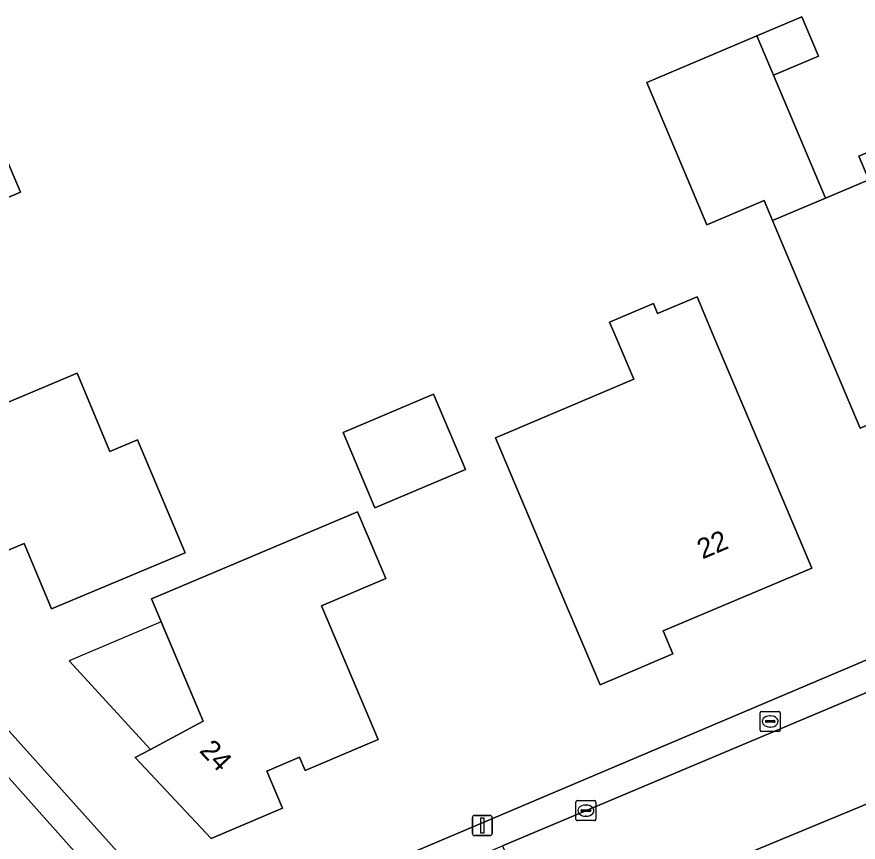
# Model space of a CAD drawing. Extents: x 158472 to 159562, y 388525 to 389606.
# Drawn here: x 158602.12 to 158644.1, y 388974.91 to 389016.07 of the extents above; entities that cross this region are included whole.
import ezdxf

# ---------------------------------------------------------------- set-up
doc = ezdxf.new("R2010")
doc.units = 0
for name, color, linetype in [('IMGEO_Brandkraan', 7, 'Continuous'), ('IMGEO_Erf', 7, 'Continuous'), ('IMGEO_Kolk', 7, 'Continuous'), ('IMGEO_Lichtmast', 7, 'Continuous'), ('IMGEO_Pand', 7, 'Continuous'), ('IMGEO_Pand_nummerreeks', 7, 'Continuous'), ('IMGEO_Pand_overbouw', 7, 'Continuous'), ('IMGEO_Rijbaan_lokaal_open', 7, 'Continuous'), ('IMGEO_Voetpad_open', 7, 'Continuous')]:
    doc.layers.add(name, color=color, linetype=linetype)

msp = doc.modelspace()

# ---------------------------------------------------------------- linework, layer by layer
at = {"layer": 'IMGEO_Brandkraan'}
for p, q in [((158639.206, 388980.506), (158639.206, 388981.358)), ((158639.281, 388981.432), (158640.133, 388981.432)), ((158639.694, 388981.212), (158639.719, 388981.212)), ((158640.207, 388981.358), (158640.207, 388980.506)), ((158639.465, 388980.926), (158639.465, 388980.938)), ((158639.903, 388980.889), (158639.505, 388980.889)), ((158639.508, 388980.975), (158639.906, 388980.975)), ((158639.949, 388980.938), (158639.949, 388980.926)), ((158640.133, 388980.432), (158639.281, 388980.432)), ((158639.717, 388980.652), (158639.692, 388980.652))]:
    msp.add_line(p, q, dxfattribs=at)
for points in [[(158639.206, 388980.506), (158639.206, 388981.358)], [(158639.281, 388981.432), (158640.133, 388981.432)], [(158640.207, 388981.358), (158640.207, 388980.506)], [(158640.133, 388980.432), (158639.281, 388980.432)]]:
    msp.add_lwpolyline(points, dxfattribs=at)
for centre, radius, start, end in [((158639.283, 388981.356), 0.0765, 91.552, 178.448), ((158639.283, 388981.356), 0.0765, 91.552, 178.448), ((158640.131, 388981.356), 0.0765, 1.552, 88.448), ((158640.131, 388981.356), 0.0765, 1.552, 88.448), ((158639.505, 388980.935), 0.0403, 85.8775, 175.7526), ((158639.502, 388980.925), 0.0366, 178.938, 274.7102), ((158639.906, 388980.932), 0.043, 264.8664, 352.4533), ((158639.91, 388980.937), 0.0386, 1.7309, 96.639), ((158639.283, 388980.508), 0.0765, 181.552, 268.448), ((158639.283, 388980.508), 0.0765, 181.552, 268.448), ((158640.131, 388980.508), 0.0765, 271.552, 358.448), ((158640.131, 388980.508), 0.0765, 271.552, 358.448)]:
    msp.add_arc(centre, radius, start, end, dxfattribs=at)
for centre, major_axis, ratio, start_param, end_param in [((158639.693, 388980.932), (-0.387, 0.002), 0.722429, 4.712389, 7.853982), ((158639.718, 388980.932), (-0.39, 0.002), 0.717154, 1.570796, 4.712389)]:
    msp.add_ellipse(centre, major_axis=major_axis, ratio=ratio, start_param=start_param, end_param=end_param, dxfattribs=at)
at = {"layer": 'IMGEO_Erf'}
for points in [[(158615.196, 388971.572), (158676.848, 388997.698), (158681.87, 389000), (158701.755, 389009.057), (158702.875, 389012.992), (158695.038, 389031.866)], [(158583.486, 389000.717), (158584.132, 389000), (158598.813, 388983.685), (158608.009, 388973.467)]]:
    msp.add_lwpolyline(points, dxfattribs=at)
for points in [[(158639.045, 389015.119), (158641.284, 389016.066), (158642.112, 389014.108), (158639.873, 389013.161), (158642.464, 389007.037), (158644.627, 389007.952), (158644.128, 389009.129), (158647.578, 389010.589), (158648.076, 389009.411), (158651.367, 389001.634), (158652.058, 389000), (158653.315, 388997.029), (158651.301, 388996.177), (158650.444, 388998.201), (158649.364, 388997.744), (158644.2, 388995.559), (158642.321, 389000), (158639.817, 389005.917), (158639.397, 389006.91), (158636.543, 389005.703), (158633.544, 389012.791)], [(158602.302, 389007.333), (158597.826, 389005.427), (158599.08, 389002.483), (158600.39, 388999.407), (158593.063, 388996.286), (158591.753, 388999.362), (158589.877, 388998.563), (158589.266, 389000), (158587.286, 389004.646), (158590.327, 389005.942), (158588.597, 389010.003), (158593.198, 389011.963), (158599.235, 389014.534)], [(158636.056, 389002.109), (158636.949, 389000), (158639.832, 388993.187), (158641.78, 388988.582), (158634.369, 388985.445), (158634.853, 388984.301), (158631.215, 388982.762), (158629.266, 388987.367), (158626, 388995.083), (158632.899, 388998.002), (158632.054, 389000), (158631.694, 389000.85), (158633.879, 389001.774), (158634.09, 389001.277)], [(158606.765, 388994.404), (158608.141, 388994.982), (158609.038, 388992.848), (158610.51, 388989.345), (158608.463, 388988.485), (158603.853, 388986.547), (158602.481, 388989.812), (158598.518, 388988.146), (158595.878, 388994.425), (158600.488, 388996.363), (158605.122, 388998.311)], [(158624.498, 388993.497), (158619.986, 388991.588), (158618.395, 388995.348), (158622.907, 388997.258)], [(158620.524, 388988.054), (158617.327, 388986.701), (158620.154, 388980.025), (158616.507, 388978.481), (158616.225, 388979.148), (158614.588, 388978.455), (158615.37, 388976.606), (158611.812, 388975.099), (158608.021, 388979.131), (158608.783, 388979.537), (158611.422, 388980.943), (158608.84, 388987.041), (158619.109, 388991.392), (158619.593, 388990.251)]]:
    msp.add_lwpolyline(points, close=True, dxfattribs=at)
at = {"layer": 'IMGEO_Kolk'}
for p, q in [((158630.085, 388976.985), (158630.937, 388976.985)), ((158630.01, 388976.059), (158630.01, 388976.911)), ((158630.498, 388976.765), (158630.523, 388976.765)), ((158631.011, 388976.911), (158631.011, 388976.059)), ((158630.269, 388976.479), (158630.269, 388976.491)), ((158630.707, 388976.442), (158630.309, 388976.442)), ((158630.312, 388976.528), (158630.71, 388976.528)), ((158630.521, 388976.205), (158630.496, 388976.205)), ((158630.753, 388976.491), (158630.753, 388976.479)), ((158630.937, 388975.985), (158630.085, 388975.985))]:
    msp.add_line(p, q, dxfattribs=at)
for points in [[(158630.085, 388976.985), (158630.937, 388976.985)], [(158630.01, 388976.059), (158630.01, 388976.911)], [(158631.011, 388976.911), (158631.011, 388976.059)], [(158630.937, 388975.985), (158630.085, 388975.985)]]:
    msp.add_lwpolyline(points, dxfattribs=at)
for centre, radius, start, end in [((158630.087, 388976.909), 0.0765, 91.552, 178.448), ((158630.087, 388976.909), 0.0765, 91.552, 178.448), ((158630.935, 388976.909), 0.0765, 1.552, 88.448), ((158630.935, 388976.909), 0.0765, 1.552, 88.448), ((158630.309, 388976.488), 0.0403, 85.8775, 175.7526), ((158630.306, 388976.478), 0.0366, 178.938, 274.7102), ((158630.71, 388976.485), 0.043, 264.8664, 352.4533), ((158630.714, 388976.49), 0.0386, 1.7309, 96.639), ((158630.087, 388976.061), 0.0765, 181.552, 268.448), ((158630.087, 388976.061), 0.0765, 181.552, 268.448), ((158630.935, 388976.061), 0.0765, 271.552, 358.448), ((158630.935, 388976.061), 0.0765, 271.552, 358.448)]:
    msp.add_arc(centre, radius, start, end, dxfattribs=at)
for centre, major_axis, ratio, start_param, end_param in [((158630.497, 388976.485), (-0.387, 0.002), 0.722429, 4.712389, 7.853982), ((158630.522, 388976.485), (-0.39, 0.002), 0.717154, 1.570796, 4.712389)]:
    msp.add_ellipse(centre, major_axis=major_axis, ratio=ratio, start_param=start_param, end_param=end_param, dxfattribs=at)
at = {"layer": 'IMGEO_Lichtmast'}
for p, q in [((158624.947, 388976.243), (158625.737, 388976.243)), ((158625.737, 388976.243), (158624.947, 388976.243)), ((158624.847, 388975.343), (158624.847, 388976.143)), ((158624.847, 388976.143), (158624.847, 388975.343)), ((158625.837, 388976.143), (158625.837, 388975.343)), ((158625.837, 388975.343), (158625.837, 388976.143)), ((158625.737, 388975.243), (158624.947, 388975.243)), ((158624.947, 388975.243), (158625.737, 388975.243))]:
    msp.add_line(p, q, dxfattribs=at)
msp.add_lwpolyline([(158625.267, 388976.118), (158625.417, 388976.118), (158625.417, 388975.368), (158625.267, 388975.368), (158625.267, 388976.118)], dxfattribs=at)
for centre, start, end in [((158624.947, 388976.143), 90, 180), ((158624.947, 388976.143), 90, 180), ((158625.737, 388976.143), 0, 90), ((158625.737, 388976.143), 360, 90), ((158624.947, 388975.343), 180, 270), ((158624.947, 388975.343), 180, 270), ((158625.737, 388975.343), 270, 0), ((158625.737, 388975.343), 270, 0)]:
    msp.add_arc(centre, 0.1, start, end, dxfattribs=at)
at = {"layer": 'IMGEO_Pand'}
for points in [[(158639.045, 389015.119), (158639.873, 389013.161), (158642.112, 389014.108), (158641.284, 389016.066)], [(158639.873, 389013.161), (158639.045, 389015.119), (158633.544, 389012.791), (158636.543, 389005.703), (158639.397, 389006.91), (158639.817, 389005.917), (158642.464, 389007.037)], [(158589.877, 388998.563), (158591.753, 388999.362), (158593.063, 388996.286), (158600.39, 388999.407), (158599.08, 389002.483), (158597.826, 389005.427), (158602.302, 389007.333), (158599.235, 389014.534), (158593.198, 389011.963), (158588.597, 389010.003), (158590.327, 389005.942), (158587.286, 389004.646), (158589.266, 389000)], [(158639.817, 389005.917), (158642.321, 389000), (158644.2, 388995.559), (158649.364, 388997.744), (158650.444, 388998.201), (158651.301, 388996.177), (158653.315, 388997.029), (158652.058, 389000), (158651.367, 389001.634), (158648.076, 389009.411), (158647.578, 389010.589), (158644.128, 389009.129), (158644.627, 389007.952), (158642.464, 389007.037)], [(158629.266, 388987.367), (158631.215, 388982.762), (158634.853, 388984.301), (158634.369, 388985.445), (158641.78, 388988.582), (158639.832, 388993.187), (158636.949, 389000), (158636.056, 389002.109), (158634.09, 389001.277), (158633.879, 389001.774), (158631.694, 389000.85), (158632.054, 389000), (158632.899, 388998.002), (158626, 388995.083)], [(158605.122, 388998.311), (158600.488, 388996.363), (158595.878, 388994.425), (158598.518, 388988.146), (158602.481, 388989.812), (158603.853, 388986.547), (158608.463, 388988.485), (158610.51, 388989.345), (158609.038, 388992.848), (158608.141, 388994.982), (158606.765, 388994.404)], [(158618.395, 388995.348), (158619.986, 388991.588), (158624.498, 388993.497), (158622.907, 388997.258)], [(158608.021, 388979.131), (158611.812, 388975.099), (158615.37, 388976.606), (158614.588, 388978.455), (158616.225, 388979.148), (158616.507, 388978.481), (158620.154, 388980.025), (158617.327, 388986.701), (158620.524, 388988.054), (158619.593, 388990.251), (158619.109, 388991.392), (158608.84, 388987.041), (158611.422, 388980.943), (158608.783, 388979.537)]]:
    msp.add_lwpolyline(points, close=True, dxfattribs=at)
at = {"layer": 'IMGEO_Pand_overbouw'}
msp.add_lwpolyline([(158608.783, 388979.537), (158611.422, 388980.943), (158609.322, 388985.903), (158604.732, 388983.959)], close=True, dxfattribs=at)
at = {"layer": 'IMGEO_Rijbaan_lokaal_open'}
for points in [[(158698.385, 389005.769), (158701.31, 389007.145), (158701.755, 389009.057), (158681.87, 389000), (158676.848, 388997.698), (158615.196, 388971.572)], [(158613.777, 388969.44), (158623.761, 388973.64), (158626.342, 388974.726), (158666.906, 388991.81), (158669.486, 388992.898), (158677.486, 388996.27), (158685.513, 388999.85), (158685.84, 389000), (158698.385, 389005.769)], [(158579.846, 389002.657), (158581.673, 389000.563), (158582.196, 389000), (158597.682, 388982.639), (158607.01, 388972.182)], [(158608.009, 388973.467), (158598.813, 388983.685), (158584.132, 389000), (158583.486, 389000.717)], [(158607.01, 388972.182), (158597.682, 388982.639)]]:
    msp.add_lwpolyline(points, dxfattribs=at)
msp.add_lwpolyline([(158626.342, 388974.726), (158628.268, 388970.079), (158632.221, 388971.716), (158647.156, 388977.906), (158650.371, 388979.282), (158654.536, 388981.065), (158655.909, 388981.653), (158660.069, 388983.434), (158668.877, 388987.204), (158666.906, 388991.81)], close=True, dxfattribs=at)
at = {"layer": 'IMGEO_Voetpad_open'}
msp.add_lwpolyline([(158647.156, 388977.906), (158632.221, 388971.716), (158632.895, 388970.039), (158628.43, 388968.192), (158627.724, 388969.853), (158625.681, 388969.007), (158617.147, 388965.47), (158617.815, 388963.783), (158613.665, 388962.037), (158612.97, 388963.689), (158615.253, 388964.685)], dxfattribs=at)

# ---------------------------------------------------------------- texts
at = {"layer": 'IMGEO_Pand_nummerreeks'}
for s, rotation, p in [('22', 22.9424, (158636.329, 388989.011)), ('24', 313.2352, (158611.186, 388979.443))]:
    msp.add_text(s, height=1, rotation=rotation, dxfattribs=at).set_placement(p)

doc.saveas('drawing.dxf')
